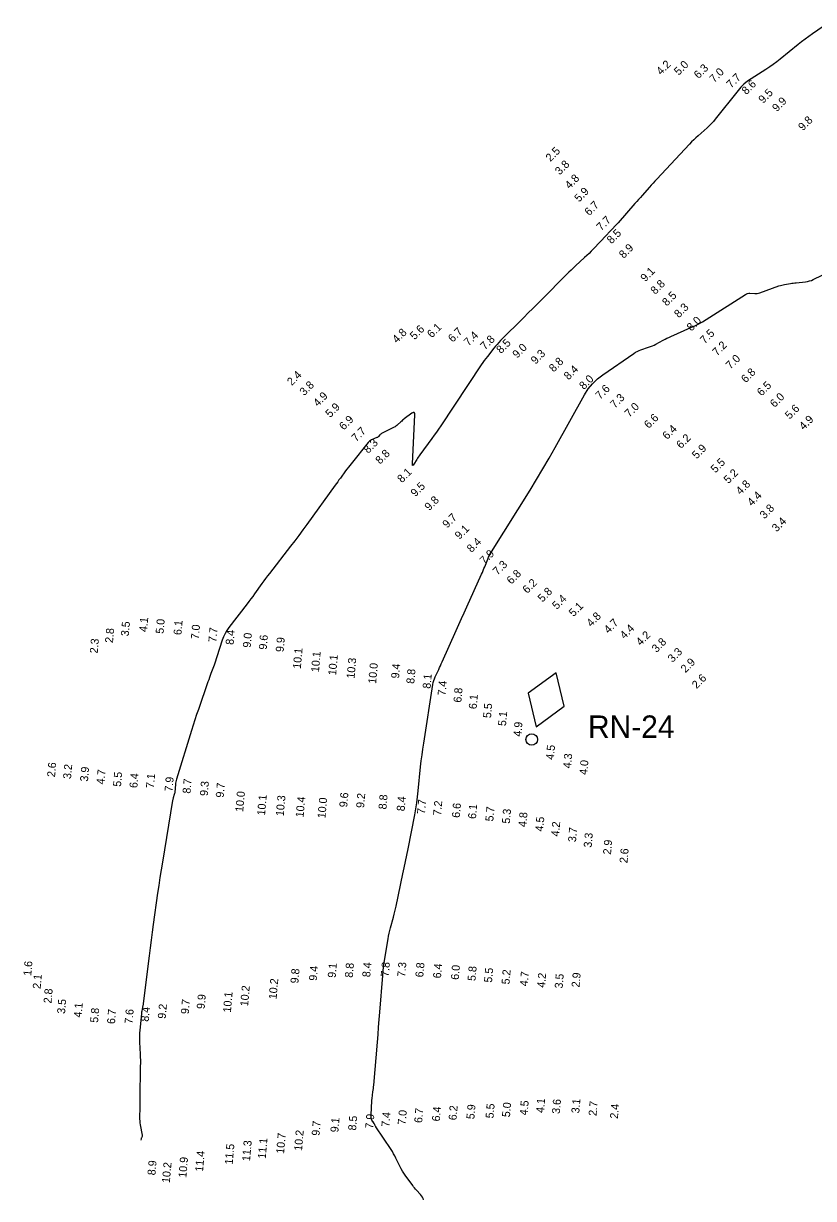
# Model space of a CAD drawing. Extents: x 988130 to 1132882, y 654656 to 841453.
# Drawn here: x 1107831 to 1108077.9, y 700188.2 to 700555.2 of the extents above; entities that cross this region are included whole.
import ezdxf

# ---------------------------------------------------------------- set-up
doc = ezdxf.new("R2010")
doc.units = 0
for name, color, linetype in [('V-CHAN-NAID', 7, 'Continuous'), ('V-TOPO-MAJR', 7, 'Continuous'), ('V-TOPO-SOUN', 7, 'Continuous')]:
    doc.layers.add(name, color=color, linetype=linetype)

msp = doc.modelspace()

# ---------------------------------------------------------------- linework, layer by layer
at = {"layer": 'V-CHAN-NAID'}
msp.add_lwpolyline([(1107991.31, 700335.56), (1108000.02, 700341.96), (1107997.46, 700352.47), (1107988.75, 700346.07)], close=True, dxfattribs=at)
msp.add_circle((1107989.87, 700331.61), 1.8, dxfattribs=at)
at = {"layer": 'V-TOPO-MAJR'}
for points in [[(1108082.28, 700555.24), (1108077.62, 700552.04), (1108076.47, 700551.22), (1108075.33, 700550.39), (1108074.21, 700549.53), (1108073.1, 700548.64), (1108067.57, 700544.13), (1108066.49, 700543.27), (1108065.38, 700542.45), (1108064.25, 700541.66), (1108063.09, 700540.91), (1108058.41, 700537.97), (1108057.28, 700537.19), (1108056.22, 700536.33), (1108055.25, 700535.37), (1108054.35, 700534.33), (1108047.24, 700525.33), (1108046.64, 700524.62), (1108046.01, 700523.93), (1108045.36, 700523.26), (1108044.67, 700522.63), (1108041.86, 700520.16), (1108041.17, 700519.54), (1108040.49, 700518.9), (1108039.83, 700518.24), (1108039.18, 700517.56), (1108028.98, 700506.58), (1108028.4, 700505.96), (1108027.82, 700505.33), (1108027.25, 700504.7), (1108026.68, 700504.07), (1108024.41, 700501.52), (1108023.85, 700500.89), (1108023.28, 700500.25), (1108022.71, 700499.62), (1108022.15, 700498.98), (1108016.84, 700493.03), (1108015.96, 700492.05), (1108015.07, 700491.08), (1108014.18, 700490.12), (1108013.27, 700489.16), (1108009.16, 700484.83), (1108008.49, 700484.13), (1108007.81, 700483.45), (1108007.11, 700482.78), (1108006.41, 700482.12), (1108003.56, 700479.52), (1108002.85, 700478.86), (1108002.15, 700478.2), (1108001.46, 700477.52), (1108000.78, 700476.84), (1107993, 700469.02), (1107991.61, 700467.61), (1107990.21, 700466.21), (1107988.81, 700464.82), (1107987.41, 700463.42), (1107980.13, 700456.19), (1107979.57, 700455.62), (1107979.03, 700455.02), (1107978.5, 700454.41), (1107977.99, 700453.79), (1107976, 700451.25), (1107975.5, 700450.61), (1107975.02, 700449.97), (1107974.56, 700449.31), (1107974.1, 700448.64), (1107961.44, 700429.58), (1107960.76, 700428.58), (1107960.08, 700427.59), (1107959.38, 700426.61), (1107958.67, 700425.63), (1107954.9, 700420.51), (1107954.64, 700420.16), (1107954.39, 700419.8), (1107954.15, 700419.43), (1107953.91, 700419.06), (1107952.98, 700417.57), (1107952.78, 700417.29), (1107952.65, 700417.23), (1107952.57, 700417.36), (1107952.57, 700417.7), (1107953.35, 700432.99), (1107953.31, 700433.47), (1107953.15, 700433.72), (1107952.86, 700433.72), (1107952.43, 700433.48), (1107950.04, 700431.73), (1107949.77, 700431.52), (1107949.5, 700431.3), (1107949.23, 700431.08), (1107948.98, 700430.85), (1107947.97, 700429.9), (1107947.71, 700429.67), (1107947.44, 700429.47), (1107947.15, 700429.28), (1107946.85, 700429.11), (1107942.94, 700427.16), (1107942.8, 700427.08), (1107942.67, 700426.98), (1107942.55, 700426.88), (1107942.44, 700426.76), (1107942.01, 700426.26), (1107941.9, 700426.14), (1107941.78, 700426.04), (1107941.64, 700425.96), (1107941.5, 700425.89), (1107939.82, 700425.17), (1107939.5, 700425.01), (1107939.21, 700424.82), (1107938.94, 700424.59), (1107938.71, 700424.33), (1107933.42, 700417.73), (1107932.99, 700417.18), (1107932.56, 700416.63), (1107932.13, 700416.07), (1107931.71, 700415.51), (1107930.05, 700413.26), (1107929.63, 700412.7), (1107929.22, 700412.13), (1107928.8, 700411.57), (1107928.39, 700411), (1107919.61, 700398.79), (1107918.36, 700397.07), (1107917.1, 700395.36), (1107915.81, 700393.67), (1107914.51, 700391.98), (1107907.88, 700383.47), (1107907.28, 700382.69), (1107906.68, 700381.91), (1107906.1, 700381.11), (1107905.52, 700380.31), (1107903.24, 700377.1), (1107902.66, 700376.31), (1107902.08, 700375.51), (1107901.49, 700374.72), (1107900.89, 700373.94), (1107895.25, 700366.57), (1107894.6, 700365.64), (1107894.04, 700364.67), (1107893.56, 700363.66), (1107893.16, 700362.6), (1107891.48, 700357.41), (1107891.27, 700356.76), (1107891.04, 700356.1), (1107890.81, 700355.45), (1107890.58, 700354.8), (1107889.62, 700352.22), (1107889.38, 700351.57), (1107889.14, 700350.92), (1107888.91, 700350.27), (1107888.68, 700349.62), (1107885.7, 700341.02), (1107885.14, 700339.36), (1107884.59, 700337.71), (1107884.05, 700336.04), (1107883.52, 700334.38), (1107878.81, 700319.16), (1107878.7, 700318.76), (1107878.61, 700318.36), (1107878.55, 700317.95), (1107878.51, 700317.53), (1107878.37, 700315.17), (1107878.36, 700315.11), (1107878.35, 700315.05), (1107878.33, 700314.99), (1107878.31, 700314.93), (1107878.2, 700314.7), (1107878.17, 700314.64), (1107878.15, 700314.58), (1107878.13, 700314.52), (1107878.11, 700314.46), (1107877.81, 700313.38), (1107877.75, 700313.18), (1107877.71, 700312.98), (1107877.66, 700312.78), (1107877.63, 700312.57), (1107874.42, 700293.33), (1107874.02, 700290.89), (1107873.64, 700288.46), (1107873.28, 700286.02), (1107872.94, 700283.58), (1107871.59, 700273.82), (1107871.26, 700271.38), (1107870.93, 700268.94), (1107870.61, 700266.5), (1107870.29, 700264.06), (1107868.27, 700248.26), (1107868.25, 700248.07), (1107868.22, 700247.87), (1107868.18, 700247.67), (1107868.14, 700247.47), (1107867.98, 700246.68), (1107867.94, 700246.49), (1107867.91, 700246.29), (1107867.88, 700246.09), (1107867.86, 700245.89), (1107867.39, 700240.76), (1107867.32, 700239.84), (1107867.28, 700238.92), (1107867.28, 700237.99), (1107867.3, 700237.07), (1107867.48, 700233.28), (1107867.52, 700232.34), (1107867.54, 700231.4), (1107867.54, 700230.46), (1107867.53, 700229.52), (1107867.36, 700219.32), (1107867.35, 700218.63), (1107867.34, 700217.95), (1107867.33, 700217.26), (1107867.33, 700216.57), (1107867.31, 700213.64), (1107867.32, 700213.05), (1107867.36, 700212.46), (1107867.43, 700211.87), (1107867.52, 700211.29), (1107868.14, 700208.01), (1107868.15, 700207.91), (1107868.14, 700207.8), (1107868.12, 700207.7), (1107868.08, 700207.61), (1107867.86, 700207.15), (1107867.83, 700207.08), (1107867.81, 700207.02), (1107867.79, 700206.96), (1107867.77, 700206.89), (1107867.68, 700206.49)], [(1107956.07, 700187.84), (1107955.91, 700188.27), (1107955.7, 700188.69), (1107955.45, 700189.07), (1107955.15, 700189.43), (1107953.87, 700190.82), (1107953.56, 700191.18), (1107953.25, 700191.54), (1107952.96, 700191.91), (1107952.68, 700192.29), (1107950.31, 700195.56), (1107949.88, 700196.18), (1107949.48, 700196.82), (1107949.1, 700197.48), (1107948.75, 700198.15), (1107947.42, 700200.88), (1107947.07, 700201.56), (1107946.7, 700202.22), (1107946.32, 700202.87), (1107945.91, 700203.51), (1107941.18, 700210.6), (1107941.13, 700210.69), (1107941.08, 700210.78), (1107941.03, 700210.87), (1107940.98, 700210.96), (1107940.8, 700211.32), (1107940.76, 700211.41), (1107940.71, 700211.5), (1107940.66, 700211.59), (1107940.6, 700211.68), (1107939.94, 700212.68), (1107939.83, 700212.87), (1107939.75, 700213.08), (1107939.7, 700213.3), (1107939.69, 700213.53), (1107939.83, 700217.34), (1107939.85, 700217.87), (1107939.89, 700218.4), (1107939.93, 700218.93), (1107939.99, 700219.46), (1107940.26, 700221.57), (1107940.32, 700222.1), (1107940.38, 700222.63), (1107940.43, 700223.15), (1107940.48, 700223.68), (1107941.64, 700237.08), (1107941.84, 700239.43), (1107942.03, 700241.78), (1107942.22, 700244.13), (1107942.41, 700246.47), (1107943.29, 700257.91), (1107943.41, 700259.24), (1107943.56, 700260.56), (1107943.73, 700261.88), (1107943.94, 700263.19), (1107944.98, 700269.34), (1107945.14, 700270.2), (1107945.32, 700271.06), (1107945.51, 700271.91), (1107945.73, 700272.76), (1107946.63, 700276.15), (1107946.85, 700277), (1107947.06, 700277.85), (1107947.26, 700278.71), (1107947.45, 700279.56), (1107949.62, 700289.59), (1107950.04, 700291.55), (1107950.45, 700293.5), (1107950.85, 700295.47), (1107951.24, 700297.43), (1107953.32, 700308.11), (1107953.66, 700309.96), (1107953.96, 700311.81), (1107954.21, 700313.67), (1107954.42, 700315.54), (1107955.15, 700323.03), (1107955.35, 700324.9), (1107955.58, 700326.77), (1107955.83, 700328.63), (1107956.1, 700330.49), (1107958.96, 700348.77), (1107959.08, 700349.4), (1107959.24, 700350.01), (1107959.45, 700350.6), (1107959.71, 700351.19), (1107960.8, 700353.49), (1107961.08, 700354.07), (1107961.35, 700354.64), (1107961.61, 700355.22), (1107961.87, 700355.81), (1107966.29, 700365.68), (1107967.11, 700367.52), (1107967.93, 700369.35), (1107968.76, 700371.19), (1107969.59, 700373.03), (1107974.19, 700383.21), (1107974.45, 700383.8), (1107974.7, 700384.39), (1107974.95, 700384.98), (1107975.18, 700385.57), (1107976.11, 700387.96), (1107976.35, 700388.55), (1107976.63, 700389.12), (1107976.93, 700389.69), (1107977.25, 700390.23), (1107989.34, 700409.49), (1107991.37, 700412.78), (1107993.36, 700416.1), (1107995.31, 700419.43), (1107997.22, 700422.8), (1108006.41, 700439.27), (1108007.55, 700441.08), (1108008.88, 700442.73), (1108010.4, 700444.21), (1108012.09, 700445.52), (1108021.78, 700452.2), (1108022.3, 700452.54), (1108022.85, 700452.84), (1108023.42, 700453.1), (1108024.01, 700453.32), (1108026.4, 700454.11), (1108027, 700454.32), (1108027.58, 700454.56), (1108028.15, 700454.82), (1108028.71, 700455.11), (1108031, 700456.33), (1108031.57, 700456.63), (1108032.14, 700456.91), (1108032.72, 700457.19), (1108033.31, 700457.45), (1108039.64, 700460.24), (1108040.88, 700460.81), (1108042.09, 700461.43), (1108043.28, 700462.1), (1108044.44, 700462.81), (1108056.64, 700470.6), (1108056.98, 700470.78), (1108057.33, 700470.9), (1108057.69, 700470.97), (1108058.07, 700470.98), (1108059.62, 700470.9), (1108060, 700470.9), (1108060.38, 700470.94), (1108060.75, 700471.01), (1108061.12, 700471.13), (1108067.15, 700473.29), (1108067.59, 700473.43), (1108068.03, 700473.56), (1108068.47, 700473.66), (1108068.92, 700473.74), (1108070.73, 700474.02), (1108071.18, 700474.09), (1108071.64, 700474.15), (1108072.09, 700474.21), (1108072.55, 700474.26), (1108075.44, 700474.57), (1108076.06, 700474.67), (1108076.67, 700474.82), (1108077.27, 700475.02), (1108077.85, 700475.27), (1108083.42, 700478.01)]]:
    msp.add_lwpolyline(points, dxfattribs=at)

# ---------------------------------------------------------------- texts
at = {"layer": 'V-CHAN-NAID'}
msp.add_text('RN-24', height=7, dxfattribs=at).set_placement((1108007.45, 700332.11))
at = {"layer": 'V-TOPO-SOUN'}
for s, rotation, p in [('4.2', 45, (1108030.29, 700538.98)), ('5.0', 45, (1108035.82, 700538.88)), ('6.3', 45, (1108042.01, 700537.83)), ('7.0', 45, (1108046.9, 700536.6)), ('7.7', 45, (1108052.19, 700534.89)), ('8.6', 45, (1108056.94, 700532.84)), ('9.5', 45, (1108062.2, 700530.12)), ('9.9', 45, (1108066.49, 700527.5)), ('9.8', 45, (1108074.62, 700521.56)), ('2.5', 45, (1107995.7, 700511.91)), ('3.8', 45, (1107998.62, 700507.76)), ('4.8', 45, (1108001.69, 700503.4)), ('5.9', 45, (1108004.67, 700499.3)), ('6.7', 45, (1108007.84, 700495.02)), ('7.7', 45, (1108011.6, 700490.31)), ('8.5', 45, (1108014.81, 700486.24)), ('8.9', 45, (1108018.61, 700481.68)), ('9.1', 45, (1108025.33, 700474.39)), ('8.8', 45, (1108028.47, 700470.44)), ('8.5', 45, (1108032.09, 700466.8)), ('8.3', 45, (1108035.85, 700463.13)), ('5.6', 45, (1107953.26, 700456.28)), ('6.1', 45, (1107958.64, 700456.86)), ('8.0', 45, (1108039.79, 700458.99)), ('4.8', 45, (1107947.74, 700455.23)), ('6.7', 45, (1107965.19, 700455.49)), ('7.4', 45, (1107970.12, 700454.34)), ('7.8', 45, (1107975.28, 700453.1)), ('7.5', 45, (1108043.95, 700454.98)), ('8.5', 45, (1107980.27, 700451.96)), ('9.0', 45, (1107985.31, 700450.53)), ('9.3', 45, (1107991.06, 700448.65)), ('7.2', 45, (1108047.79, 700451.25)), ('8.8', 45, (1107996.72, 700446.18)), ('7.0', 45, (1108052, 700447.07)), ('2.4', 45, (1107914.88, 700441.96)), ('8.4', 45, (1108001.37, 700443.74)), ('6.8', 45, (1108056.78, 700442.83)), ('3.8', 45, (1107918.77, 700438.81)), ('8.0', 45, (1108006.17, 700440.71)), ('7.6', 45, (1108011.24, 700437.66)), ('6.5', 45, (1108061.72, 700438.7)), ('4.9', 45, (1107923.04, 700435.4)), ('7.3', 45, (1108015.85, 700434.88)), ('6.0', 45, (1108065.8, 700435.12)), ('5.9', 45, (1107926.86, 700431.97)), ('7.0', 45, (1108020.39, 700432.07)), ('5.6', 45, (1108070.5, 700431.48)), ('6.9', 45, (1107931.14, 700428.06)), ('6.6', 45, (1108026.44, 700428.57)), ('4.9', 45, (1108074.9, 700428.09)), ('7.7', 45, (1107935, 700424.44)), ('6.4', 45, (1108032.19, 700425.11)), ('8.3', 45, (1107938.75, 700420.78)), ('6.2', 45, (1108036.52, 700422.28)), ('8.8', 45, (1107942.48, 700417.42)), ('5.9', 45, (1108041.42, 700419.06)), ('5.5', 45, (1108047.28, 700414.69)), ('8.1', 45, (1107949.31, 700411.61)), ('5.2', 45, (1108051.34, 700411.36)), ('9.5', 45, (1107953.49, 700407.23)), ('4.8', 45, (1108055.13, 700407.88)), ('9.8', 45, (1107957.83, 700402.89)), ('4.4', 45, (1108058.7, 700404.33)), ('9.7', 45, (1107963.43, 700397.46)), ('3.8', 45, (1108062.62, 700400.34)), ('9.1', 45, (1107967.3, 700393.93)), ('3.4', 45, (1108066.4, 700396.27)), ('8.4', 45, (1107971.06, 700389.83)), ('7.9', 45, (1107975.1, 700386.13)), ('7.3', 45, (1107979.19, 700382.75)), ('6.8', 45, (1107983.5, 700379.91)), ('6.2', 45, (1107988.46, 700377.03)), ('5.8', 45, (1107993.21, 700374.33)), ('5.4', 45, (1107997.73, 700372.05)), ('5.1', 45, (1108002.92, 700369.77)), ('4.1', 85, (1107869.62, 700365.09)), ('5.0', 85, (1107874.78, 700364.55)), ('4.8', 45, (1108008.46, 700366.62)), ('4.7', 45, (1108013.9, 700364.55)), ('2.8', 85, (1107858.97, 700361.66)), ('3.5', 85, (1107863.91, 700363.77)), ('6.1', 85, (1107880.36, 700364.14)), ('7.0', 85, (1107885.81, 700362.79)), ('7.7', 85, (1107891.28, 700361.88)), ('8.4', 85, (1107896.66, 700361.09)), ('4.4', 45, (1108018.88, 700362.83)), ('4.2', 45, (1108023.92, 700360.72)), ('2.3', 85, (1107854.2, 700358.4)), ('9.0', 85, (1107902.03, 700360.2)), ('9.6', 85, (1107907.02, 700359.58)), ('9.9', 85, (1107912.31, 700358.82)), ('3.8', 45, (1108028.88, 700358.58)), ('10.1 ', 85, (1107917.69, 700353.6)), ('10.1 ', 85, (1107923.36, 700352.55)), ('10.1 ', 85, (1107928.71, 700351.56)), ('3.3', 45, (1108033.86, 700355.5)), ('10.3 ', 85, (1107934.48, 700350.53)), ('10.0 ', 85, (1107941.22, 700348.93)), ('9.4', 85, (1107948.39, 700350.58)), ('2.9', 45, (1108037.91, 700352.26)), ('8.8', 85, (1107953.14, 700348.92)), ('8.1', 85, (1107958.23, 700347.39)), ('2.6', 45, (1108041.41, 700347.26)), ('7.4', 85, (1107962.93, 700345.22)), ('6.8', 85, (1107967.86, 700343.05)), ('6.1', 85, (1107972.64, 700341.01)), ('5.5', 85, (1107977.13, 700338.19)), ('5.1', 85, (1107981.81, 700335.71)), ('4.9', 85, (1107986.59, 700332.4)), ('4.5', 85, (1107996.77, 700325.19)), ('4.3', 85, (1108002.13, 700322.51)), ('4.0', 85, (1108007.21, 700320.45)), ('2.6', 85, (1107840.86, 700319.75)), ('3.2', 85, (1107845.86, 700319.18)), ('3.9', 85, (1107851.15, 700318.37)), ('4.7', 85, (1107856.29, 700317.51)), ('5.5', 85, (1107861.47, 700316.76)), ('6.4', 85, (1107866.59, 700316.35)), ('7.1', 85, (1107871.77, 700316.28)), ('7.9', 85, (1107877.58, 700315.22)), ('8.7', 85, (1107883.2, 700314.62)), ('9.3', 85, (1107888.59, 700313.87)), ('9.7', 85, (1107893.57, 700313.35)), ('10.0 ', 85, (1107899.68, 700308.87)), ('10.1 ', 85, (1107906.5, 700307.79)), ('10.3 ', 85, (1107912.35, 700307.58)), ('9.6', 85, (1107932.19, 700310.33)), ('9.2', 85, (1107937.45, 700310.12)), ('8.8', 85, (1107944.43, 700309.68)), ('10.4 ', 85, (1107918.55, 700307.18)), ('10.0 ', 85, (1107925.38, 700306.89)), ('8.4', 85, (1107950.12, 700309.11)), ('7.7', 85, (1107956.5, 700308.18)), ('7.2', 85, (1107961.52, 700307.76)), ('6.6', 85, (1107967.37, 700307.05)), ('6.1', 85, (1107972.42, 700306.71)), ('5.7', 85, (1107977.84, 700305.93)), ('5.3', 85, (1107983.02, 700305.23)), ('4.8', 85, (1107988.16, 700304.17)), ('4.5', 85, (1107993.42, 700302.77)), ('4.2', 85, (1107998.39, 700301.23)), ('3.7', 85, (1108003.69, 700299.45)), ('3.3', 85, (1108008.57, 700297.74)), ('2.9', 85, (1108014.63, 700295.56)), ('2.6', 85, (1108019.78, 700292.87)), ('1.6', 85, (1107833.43, 700257.7)), ('9.8', 85, (1107916.91, 700255.33)), ('9.4', 85, (1107922.69, 700256.15)), ('9.1', 85, (1107928.57, 700257.06)), ('8.8', 85, (1107933.92, 700257.11)), ('8.4', 85, (1107939.37, 700257.26)), ('7.8', 85, (1107945.14, 700257.39)), ('7.3', 85, (1107950.31, 700257.33)), ('6.8', 85, (1107955.95, 700257.22)), ('6.4', 85, (1107961.48, 700256.9)), ('6.0', 85, (1107967.06, 700256.46)), ('5.8', 85, (1107972.28, 700256.09)), ('5.5', 85, (1107977.43, 700255.58)), ('5.2', 85, (1107982.9, 700255.02)), ('4.7', 85, (1107988.61, 700254.45)), ('2.1', 85, (1107836.36, 700253.6)), ('10.2 ', 85, (1107910.11, 700250.37)), ('4.2', 85, (1107993.99, 700253.98)), ('3.5', 85, (1107999.5, 700253.73)), ('2.9', 85, (1108004.79, 700254.08)), ('2.8', 85, (1107839.75, 700249.08)), ('9.9', 85, (1107887.62, 700247.31)), ('10.1 ', 85, (1107895.83, 700246.24)), ('10.2 ', 85, (1107901.2, 700248.18)), ('3.5', 85, (1107843.98, 700245.82)), ('4.1', 85, (1107849.15, 700244.67)), ('8.4', 85, (1107870.15, 700243.39)), ('9.2', 85, (1107875.45, 700244.28)), ('9.7', 85, (1107882.66, 700245.74)), ('5.8', 85, (1107854.3, 700243.05)), ('6.7', 85, (1107859.58, 700242.64)), ('7.6', 85, (1107865.08, 700242.69)), ('4.5', 85, (1107988.55, 700214.13)), ('4.1', 85, (1107993.67, 700214.85)), ('3.6', 85, (1107998.64, 700214.58)), ('3.1', 85, (1108004.71, 700214.72)), ('2.7', 85, (1108010.1, 700213.93)), ('7.4', 85, (1107945.36, 700210.5)), ('7.0', 85, (1107950.45, 700211.15)), ('6.7', 85, (1107955.61, 700211.74)), ('6.4', 85, (1107961.13, 700212.22)), ('6.2', 85, (1107966.34, 700212.59)), ('5.9', 85, (1107971.91, 700212.9)), ('5.5', 85, (1107977.9, 700213.17)), ('5.0', 85, (1107983.04, 700213.54)), ('2.4', 85, (1108016.78, 700213.05)), ('9.7', 85, (1107923.54, 700207.74)), ('9.1', 85, (1107929.41, 700208.81)), ('8.5', 85, (1107934.94, 700209.37)), ('7.9', 85, (1107940.29, 700209.94)), ('10.7 ', 85, (1107912.45, 700202.12)), ('10.2 ', 85, (1107918.06, 700203.04)), ('11.5 ', 85, (1107896.38, 700198.73)), ('11.3 ', 85, (1107901.81, 700199.8)), ('11.1 ', 85, (1107906.72, 700200.56)), ('10.9 ', 85, (1107881.9, 700194.62)), ('11.4 ', 85, (1107887.12, 700196.51)), ('8.9', 85, (1107872.23, 700195.4)), ('10.2 ', 85, (1107876.74, 700192.98))]:
    msp.add_text(s, height=2.5, rotation=rotation, dxfattribs=at).set_placement(p)

doc.saveas('drawing.dxf')
